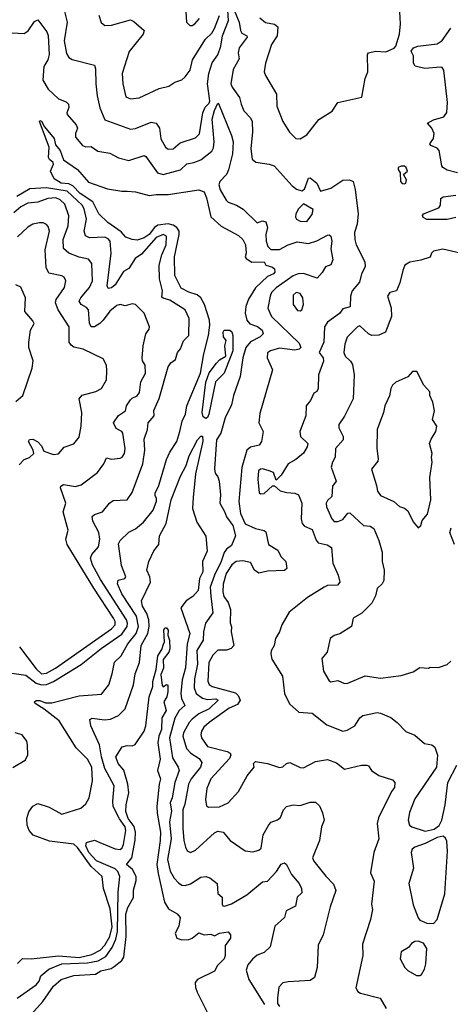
# Model space of a CAD drawing. Extents: x 1552294 to 1694791, y 811929 to 917222.
# Tile 435 of 643: x 1641398 to 1643912, y 864029 to 869779. Entities that reach past the tile are written whole.
import ezdxf

# ---------------------------------------------------------------- set-up
doc = ezdxf.new("R2010")
doc.units = 0

msp = doc.modelspace()

# ---------------------------------------------------------------- linework, layer by layer
at = {"layer": '0CON10XD'}
for points in [[(1641658.1, 869835), (1641674.6, 869765), (1641658.7, 869655), (1641671.8, 869581.8), (1641685, 869558.1), (1641705, 869546.4), (1641835, 869513.3), (1641841.5, 869491.5), (1641841.9, 869405), (1641850.9, 869335), (1641865.9, 869265), (1641895.6, 869195), (1642045, 869140.5), (1642075, 869144.5), (1642165, 869180.8), (1642195, 869174), (1642215.5, 869145), (1642222.9, 869082.9), (1642250, 869035), (1642265, 869023.6), (1642295, 869025.3), (1642335, 869060), (1642425, 869090), (1642448.2, 869111.8), (1642468.1, 869235), (1642481.1, 869268.9), (1642505, 869292.5), (1642509.1, 869305), (1642494.8, 869405), (1642501.9, 869465), (1642522.4, 869527.6), (1642555, 869573.8), (1642572.6, 869625), (1642583, 869685), (1642616.8, 869775), (1642613, 869835)], [(1642368, 869825), (1642372.2, 869765), (1642391.2, 869745), (1642405, 869745.5), (1642420, 869755), (1642447.9, 869785)], [(1642654.8, 869825), (1642678.8, 869765), (1642687.6, 869715), (1642695, 869700.4), (1642725.2, 869685.2), (1642727.2, 869677.2), (1642678.9, 869615), (1642674.5, 869585), (1642680, 869550), (1642645, 869487.5), (1642630.6, 869405), (1642638.2, 869385), (1642682.1, 869325), (1642690.5, 869285), (1642707.2, 869247.2), (1642745, 869205.6), (1642755.4, 869185), (1642758, 869125), (1642748, 869025), (1642755, 868964), (1642776.7, 868946.7), (1642855, 868935.4), (1642883.8, 868925), (1642988.3, 868808.3), (1643015, 868790), (1643045, 868780), (1643060.8, 868789.2), (1643085, 868853.8), (1643094.1, 868855.9), (1643133.6, 868823.6), (1643155, 868777.5), (1643215, 868795.7), (1643285, 868842.7), (1643323.8, 868843.8), (1643344.3, 868835), (1643357.1, 868787.1), (1643375.3, 868644.7), (1643367.8, 868585), (1643353.8, 868536.2), (1643354.6, 868495), (1643363.5, 868465), (1643412.5, 868365), (1643414.5, 868335), (1643394.6, 868295.4), (1643383.1, 868246.9), (1643338.9, 868195), (1643330.5, 868165), (1643328.6, 868101.4), (1643285, 868091.2), (1643266.4, 868063.6), (1643195, 868012.5), (1643178.2, 867985), (1643173.6, 867895), (1643145.8, 867835), (1643170, 867805), (1643171.2, 867785), (1643143.3, 867705), (1643140, 867625), (1643133, 867607), (1643115, 867597.5), (1643095.7, 867555), (1643070.7, 867525), (1643068.2, 867465), (1643033.9, 867375), (1643036.9, 867345), (1643080.6, 867305), (1643077.5, 867285), (1643055, 867248.1), (1643010.2, 867209.8), (1642965, 867186.2), (1642925, 867119.2), (1642895, 867090), (1642879.2, 867135), (1642855, 867144.4), (1642815, 867155.4), (1642804, 867155), (1642792.5, 867145), (1642787.8, 867095), (1642796.4, 867016.4), (1642805, 867010), (1642825, 867012), (1642875, 867056.7), (1642885, 867057.5), (1642918.6, 867028.6), (1642957.6, 867017.6), (1643005, 867014.4), (1643025.3, 867005.3), (1643046.2, 866955), (1643041.2, 866865), (1643047.2, 866837.2), (1643061.5, 866821.5), (1643105, 866802.9), (1643129.5, 866739.5), (1643141.3, 866725), (1643193.3, 866713.3), (1643217.8, 866697.8), (1643226.8, 866605), (1643258.2, 866535), (1643267.5, 866495), (1643252.9, 866477.1), (1643195.3, 866474.7), (1643175, 866466), (1643078.9, 866405), (1642971.2, 866318.8), (1642928.1, 866245), (1642914.3, 866205), (1642891.4, 866165), (1642883.3, 866125), (1642867.2, 866092.8), (1642864.6, 866075), (1642871.1, 866045), (1642932.5, 865945), (1642943.8, 865845), (1642973.2, 865783.2), (1643027.5, 865735), (1643105, 865729.6), (1643191.1, 865661.1), (1643285, 865623.6), (1643309.6, 865630.4), (1643354.4, 865655.6), (1643385, 865702.5), (1643401.2, 865715), (1643485, 865733.3), (1643505, 865730), (1643565, 865703.3), (1643602.5, 865675), (1643653.1, 865623.1), (1643705, 865600), (1643761.7, 865551.7), (1643805, 865543.8), (1643821.7, 865531.7), (1643838.1, 865485), (1643832.5, 865415), (1643705, 865229.2), (1643675, 865150), (1643665.5, 865104.5), (1643674.6, 865075), (1643687.1, 865065), (1643765, 865040.8), (1643817.8, 865052.2), (1643847.3, 865072.7), (1643862.7, 865105), (1643881.5, 865195), (1643897.8, 865325), (1643950.8, 865425)], [(1642799.6, 869789.6), (1642833, 869763), (1642885, 869752), (1642905, 869737.5), (1642900.8, 869685), (1642869.4, 869635), (1642834.2, 869524.2), (1642825.8, 869475), (1642832.6, 869452.6), (1642898.5, 869345), (1642900, 869275), (1642934.4, 869185), (1642972.8, 869122.8), (1643011.2, 869085), (1643035, 869082.9), (1643075, 869107.5), (1643145, 869196.9), (1643223.3, 869245), (1643255, 869296.2), (1643395, 869327.5), (1643415.8, 869435), (1643431.2, 869475), (1643428, 869575), (1643433.8, 869585), (1643475, 869596.1), (1643535, 869592), (1643585, 869611.9), (1643595, 869623.8), (1643615.8, 869695), (1643621.4, 869755), (1643617.2, 869825)], [(1641355, 869701.6), (1641425, 869698.2), (1641447, 869713), (1641485, 869768.9), (1641505, 869778), (1641557.6, 869707.6), (1641563.6, 869686.4)], [(1641860.7, 869805), (1641873.4, 869763.4), (1641895, 869745.6), (1641935, 869746.9), (1642045, 869777.7), (1642065, 869769.1), (1642124.4, 869715), (1642120, 869695), (1642037.4, 869592.6), (1641996.4, 869465), (1642000, 869405), (1642018.3, 869328.3), (1642045, 869317.1), (1642095, 869322.5), (1642213, 869377), (1642269.2, 869390.8), (1642305, 869414.4), (1642345, 869426.9), (1642365, 869445.6), (1642392.7, 869485), (1642406.4, 869545), (1642482.3, 869665), (1642519.3, 869700.7), (1642535, 869726.9), (1642565.7, 869804.3)], [(1643954.6, 868885.4), (1643895, 868900.3), (1643869.4, 868915), (1643862.6, 868925), (1643846.4, 869015), (1643835, 869028.5), (1643798, 869045), (1643793.1, 869055), (1643813.5, 869085), (1643817.8, 869115), (1643804.4, 869145), (1643779.2, 869175), (1643815, 869194.7), (1643875, 869211.3), (1643892.3, 869237.7), (1643895.1, 869295.1), (1643874.2, 869484.2), (1643865, 869498.9), (1643855, 869502.4), (1643763.4, 869493.4), (1643707.5, 869507.5), (1643697.5, 869525), (1643697, 869567), (1643683.3, 869595), (1643697.5, 869615), (1643722.5, 869625), (1643835, 869637.5), (1643865, 869656.6), (1643915, 869730)], [(1641563.6, 869686.4), (1641570.8, 869575), (1641563.2, 869545), (1641540, 869505), (1641533.5, 869425), (1641565, 869373.5), (1641625, 869317.8), (1641669.3, 869299.3), (1641682.9, 869285), (1641685.4, 869265.4), (1641673.6, 869235), (1641675.5, 869225), (1641727.8, 869165), (1641735.4, 869144.6), (1641724.1, 869115), (1641725, 869092.5), (1641765, 869044.4), (1641785, 869035.6), (1641815, 869039.4), (1641855, 869011.4), (1641925, 869000), (1641975, 868972.2), (1642035, 868956.7), (1642125, 868986.7), (1642135, 868980.8), (1642202.9, 868885), (1642235, 868874.8), (1642337.5, 868902.5), (1642375, 868937.8), (1642415, 868944.7), (1642455, 868960.8), (1642519.7, 869010.3), (1642530.1, 869029.9), (1642534.3, 869065), (1642522.2, 869197.8), (1642535, 869248.5), (1642555, 869291.2), (1642558.8, 869288.8), (1642635, 869102.9), (1642644.8, 869065), (1642640.7, 868995), (1642617.6, 868902.4), (1642606.2, 868875), (1642567.2, 868835), (1642561.6, 868815), (1642568.7, 868785), (1642604.3, 868724.3), (1642615, 868713.8), (1642665, 868696.4), (1642702.4, 868672.4), (1642785, 868592), (1642815, 868603.5), (1642835, 868597.8), (1642844.7, 868565), (1642836.3, 868525), (1642837.2, 868485), (1642847.7, 868455), (1642865, 868436.9), (1642915, 868437.6), (1642965, 868463.7), (1643018.1, 868481.9), (1643085, 868472), (1643133, 868487), (1643195, 868520.5), (1643205, 868522.2), (1643215, 868514), (1643220.3, 868485), (1643215, 868440), (1643226, 868376), (1643215, 868347.5), (1643184.6, 868335.4), (1643165, 868302), (1643135, 868270), (1643055, 868297.6), (1643025, 868295.5), (1642995, 868284.1), (1642895, 868214.1), (1642868.9, 868185), (1642860, 868165), (1642846.7, 868095), (1642867.9, 868045), (1643029.3, 867889.3), (1643038.8, 867865), (1643030, 867855), (1643005, 867849.1), (1642915, 867861.5), (1642862.5, 867845), (1642845, 867833.3), (1642843.6, 867805), (1642874, 867735), (1642800.3, 867479.7), (1642794.3, 867424.3), (1642819.4, 867375), (1642809.5, 867315), (1642795.8, 867295), (1642745, 867282.9), (1642724.8, 867265.2), (1642695.1, 867164.9), (1642678, 866965), (1642688.4, 866895), (1642715, 866834.4), (1642775, 866807.2), (1642825, 866796.7), (1642835, 866787.5), (1642851.1, 866715), (1642905, 866682), (1642922, 866645), (1642952, 866615), (1642958, 866575), (1642945, 866562.5), (1642845, 866559.4), (1642795, 866546.9), (1642769.4, 866565), (1642745, 866608.6), (1642701.5, 866618.5), (1642662.5, 866615), (1642636.7, 866595), (1642603, 866545), (1642586.8, 866483.2), (1642585, 866437.5), (1642590.8, 866410.8), (1642615.7, 866375), (1642629.1, 866335), (1642627.5, 866257.5), (1642635.8, 866234.2), (1642632.5, 866205), (1642649.5, 866125), (1642632.7, 866107.3), (1642605, 866097.6), (1642555, 866097.7), (1642525, 866068.9), (1642502.6, 866025), (1642495.8, 865915.8), (1642505, 865896.4), (1642521.4, 865885), (1642657.7, 865847.7), (1642672.9, 865832.9), (1642685.2, 865804.8), (1642670.6, 865779.4), (1642622.2, 865757.8), (1642505.4, 865675), (1642473.2, 865646.8), (1642460.4, 865625), (1642456.1, 865605), (1642460.4, 865585), (1642495.6, 865535.6), (1642610, 865505), (1642626.5, 865495), (1642630.9, 865485), (1642623.6, 865465), (1642515, 865345.5), (1642490.5, 865289.5), (1642482.7, 865225), (1642489.1, 865189.1), (1642501.2, 865181.2), (1642565, 865181.5), (1642614.7, 865205.3), (1642675, 865272.5), (1642726.4, 865363.6), (1642767.5, 865415), (1642764.3, 865435), (1642775, 865448), (1642845.7, 865435.7), (1642915, 865411.9), (1642935, 865416.5), (1642955.8, 865435), (1642975, 865441.1), (1643035, 865412.5), (1643055, 865410.7), (1643125, 865447.3), (1643195, 865458.9), (1643248.9, 865438.9), (1643295, 865402.3), (1643393.3, 865425), (1643425, 865426.5), (1643435, 865421.2), (1643452.5, 865395), (1643495, 865365.5), (1643575, 865340), (1643588.9, 865325), (1643587.2, 865295), (1643568.1, 865271.9), (1643492.4, 865117.6), (1643484.7, 865085), (1643494.5, 864995), (1643465.4, 864915), (1643446.7, 864796.7), (1643468.6, 864748.6), (1643452.1, 864615), (1643457.3, 864582.7), (1643447.1, 864525), (1643400.4, 864379.6), (1643400.9, 864315), (1643360.9, 864125), (1643373.3, 864105), (1643388, 864095), (1643502, 864065), (1643538, 864005)], [(1641385, 864266.8), (1641415, 864296.7), (1641465, 864293.9), (1641625, 864311.6), (1641745, 864302.9), (1641819.5, 864320.5), (1641867.3, 864345), (1641895.4, 864375), (1641925, 864425.9), (1641937.4, 864482.6), (1641926.8, 864586.8), (1641888, 864705), (1641880.7, 864775), (1641815, 864833.4), (1641735, 864945.2), (1641715, 864964.8), (1641571.5, 864981.5), (1641477.8, 865017.8), (1641453.1, 865045), (1641441.1, 865075), (1641440, 865115), (1641452.5, 865152.5), (1641475, 865187.1), (1641505, 865202.5), (1641571.2, 865181.2), (1641645, 865139.7), (1641755, 865173.8), (1641785, 865199.1), (1641803.8, 865235), (1641823, 865335), (1641819.1, 865415), (1641795, 865460), (1641727.6, 865527.6), (1641628.5, 865685), (1641541.9, 865751.9), (1641488, 865785), (1641484.3, 865795), (1641495, 865802.5), (1641515, 865804.3), (1641548.9, 865788.9), (1641585, 865789.1), (1641745, 865830.9), (1641875, 865839.4), (1641917.9, 865895), (1641938.5, 865958.5), (1641951.8, 866028.2), (1641990, 866065), (1642030.4, 866135), (1642078.9, 866195), (1642091.7, 866235), (1642079.5, 866295), (1641994.6, 866425.4), (1641968.9, 866485), (1641974, 866506), (1642012, 866515), (1642017.8, 866525), (1641992, 866592), (1641975, 866717.5), (1641985, 866737.5), (1642035, 866786.9), (1642074, 866805), (1642121.5, 866845), (1642177.1, 866915), (1642197.5, 866967.5), (1642196.7, 866985), (1642188.3, 866998.3), (1642190, 867015), (1642210.7, 867059.3), (1642255, 867211.2), (1642275, 867253.3), (1642316.5, 867315), (1642332.9, 867375), (1642346.5, 867435), (1642365.5, 867475), (1642375, 867523.8), (1642453.8, 867715), (1642473.1, 867826.9), (1642500.9, 867935), (1642509, 867995), (1642506.4, 868025), (1642477.6, 868115), (1642455, 868153.9), (1642435, 868171.6), (1642385, 868188.8), (1642341.8, 868211.8), (1642303.5, 868285), (1642301.4, 868395), (1642330.2, 868525), (1642328.7, 868545), (1642316.2, 868566.2), (1642295, 868579.3), (1642266, 868586), (1642205, 868579.7), (1642185, 868566.2), (1642153.6, 868525), (1642125.2, 868505), (1642085, 868491.7), (1642054.8, 868494.8), (1642018.8, 868508.8), (1641991, 868541), (1641913.3, 868595), (1641861.2, 868645), (1641825.8, 868715.8), (1641751, 868765), (1641709.4, 868809.4), (1641685, 868819.8), (1641640, 868825), (1641600, 868850), (1641577.5, 868895), (1641595.8, 868935), (1641593.8, 868945), (1641572.1, 868962.1), (1641565.8, 868975), (1641570, 869035), (1641514.6, 869185), (1641515, 869190), (1641525, 869186.7), (1641542.5, 869152.5), (1641600.5, 869085), (1641608.3, 869048.3), (1641635.4, 869015.4), (1641655, 868961.2), (1641735, 868904), (1641800.7, 868830.7), (1641910.9, 868790.9), (1641995, 868777.1), (1642025, 868778.5), (1642075, 868774.4), (1642155, 868752.3), (1642195, 868759.1), (1642265, 868758.6), (1642445, 868785.5), (1642475, 868774.3), (1642489.1, 868739.1), (1642515, 868627.3), (1642575, 868572.9), (1642675, 868519.7), (1642701.2, 868495), (1642717, 868465), (1642720, 868415), (1642715.6, 868395), (1642720, 868385), (1642753.7, 868363.7), (1642825.2, 868365.2), (1642836, 868345), (1642875, 868334.7), (1642885.2, 868325), (1642887.4, 868305), (1642880, 868295), (1642845, 868280.3), (1642776, 868214), (1642733.4, 868146.6), (1642718.4, 868105), (1642715.2, 868064.8), (1642724.3, 868024.3), (1642742.5, 868002.5), (1642786.6, 867986.6), (1642814.6, 867965), (1642820, 867945), (1642802.3, 867927.7)], [(1643645, 868820), (1643652.5, 868825), (1643657, 868843), (1643640, 868875), (1643662.5, 868895), (1643655, 868916.7), (1643645, 868923.3), (1643625, 868923.3), (1643607.5, 868915), (1643607.5, 868905), (1643620, 868885), (1643622.5, 868835), (1643631.7, 868821.7), (1643645, 868820)], [(1641239.3, 865979.3), (1641435, 865951.5), (1641494.5, 865904.5), (1641525, 865894.3), (1641555, 865897.6), (1641595.4, 865914.6), (1641756.7, 866013.3), (1641873.7, 866106.3), (1641995, 866191.3), (1642025.2, 866235), (1642027.5, 866255), (1642021.3, 866275), (1641870.8, 866510.8), (1641823.3, 866595), (1641812, 866635), (1641818.9, 866655), (1641858.7, 866701.3), (1641865.6, 866745), (1641861.3, 866785), (1641825, 866851.5), (1641822.2, 866877.8), (1641835, 866890), (1641881.2, 866905), (1641922.9, 866955), (1641945, 866972.2), (1642025, 866974.7), (1642055, 867018.8), (1642116.9, 867185), (1642129.3, 867265), (1642125, 867330), (1642144.5, 867385), (1642148.5, 867425), (1642184.1, 867465), (1642182.2, 867497.8), (1642212.9, 867567.1), (1642265, 867752.5), (1642280.8, 867775), (1642307.5, 867795), (1642320, 867835), (1642336.2, 867856.2), (1642355, 867903.3), (1642386.5, 867935), (1642386.8, 868035), (1642365, 868084.2), (1642275, 868141.1), (1642235, 868151.9), (1642229.1, 868159.1), (1642231.6, 868195), (1642214.1, 868265), (1642212.4, 868345), (1642228.4, 868405), (1642253.5, 868465), (1642254.5, 868515), (1642235, 868525.3), (1642195, 868506.8), (1642109.4, 868410.6), (1642072.1, 868385), (1642035, 868325.5), (1642005, 868308.8), (1641955, 868230.8), (1641935, 868213.2), (1641915, 868208.6), (1641909.6, 868225), (1641931.7, 868415), (1641926.6, 868485), (1641915, 868499.2), (1641895, 868508.8), (1641805, 868506.1), (1641783.3, 868516.7), (1641774.7, 868545), (1641788.1, 868615), (1641775.3, 868674.7), (1641762.4, 868695), (1641675, 868778.2), (1641555, 868797.3), (1641458.1, 868791.9), (1641382.5, 868747.4)], [(1641888.8, 867185), (1641905, 867221.2), (1641935, 867212), (1641985, 867217.8), (1641996.5, 867223.5), (1642009.6, 867245), (1642013.5, 867275), (1642001.1, 867365), (1641995, 867374.2), (1641961.5, 867391.5), (1641946.7, 867425), (1641975, 867468), (1642016.9, 867495), (1642021.5, 867525), (1642045, 867558.2), (1642055, 867569.1), (1642085, 867582.1), (1642098.4, 867601.6), (1642106.5, 867665), (1642133.3, 867715), (1642131.7, 867761.7), (1642116.1, 867786.1), (1642113.2, 867803.2), (1642120, 867875), (1642135.3, 867944.7), (1642155, 867972), (1642156.8, 867985), (1642125, 868065.8), (1642075.4, 868115.4), (1642055, 868119.4), (1642015, 868107.8), (1641985, 868115.5), (1641965, 868109.1), (1641923.7, 868076.3), (1641886.6, 868023.4), (1641866, 868004), (1641835, 867985.4), (1641816.3, 867986.3), (1641806.5, 868006.5), (1641800.8, 868085), (1641789.3, 868099.3), (1641756.6, 868116.6), (1641746.1, 868135), (1641754.7, 868155), (1641783.1, 868186.9), (1641805.8, 868215), (1641822.8, 868255), (1641819.3, 868355), (1641800.7, 868380.7), (1641745, 868391.6), (1641684.7, 868414.8), (1641653.7, 868443.7), (1641652, 868495), (1641682.2, 868575), (1641684.4, 868634.4), (1641661.8, 868701.8), (1641635, 868726.4), (1641608.5, 868738.5), (1641562.5, 868735), (1641505, 868712.5), (1641445, 868707.5), (1641405, 868686.2), (1641365, 868650.6)], [(1643945.6, 868624.4), (1643895, 868613.1), (1643775, 868613.1), (1643753.2, 868623.2), (1643750, 868635), (1643756, 868645), (1643845, 868680.8), (1643854.3, 868695), (1643857.8, 868735), (1643870, 868745), (1643945, 868754.1)], [(1643075, 868601.1), (1643105, 868641.2), (1643111.2, 868671.2), (1643055, 868703.8), (1643025.8, 868675), (1643010.8, 868645), (1643009.2, 868625), (1643015, 868614.2), (1643035, 868601.9), (1643075, 868601.1)], [(1641395, 867180), (1641425, 867210), (1641455, 867222.5), (1641480, 867245), (1641476.7, 867265), (1641450, 867315), (1641455, 867327.5), (1641475, 867329.2), (1641505, 867314), (1641525, 867291.2), (1641540, 867260), (1641595, 867239.4), (1641625, 867244.3), (1641657.9, 867282.1), (1641715, 867302.5), (1641745, 867341.2), (1641756.4, 867405), (1641762, 867485), (1641746.2, 867565), (1641763.6, 867586.4), (1641843, 867607), (1641876, 867625), (1641904.4, 867675), (1641907.6, 867727.6), (1641905, 867762.5), (1641885, 867798.8), (1641768.8, 867855), (1641715, 867867.5), (1641698.3, 867878.3), (1641687.3, 867895), (1641687.3, 867985), (1641623.9, 868083.9), (1641606.7, 868125), (1641612, 868145), (1641660, 868215), (1641667.8, 868255), (1641657.1, 868275), (1641645, 868282.9), (1641568.8, 868298.8), (1641552.4, 868332.4), (1641546.6, 868435), (1641573.2, 868545), (1641565, 868572), (1641553.9, 868583.9), (1641535, 868592.5), (1641513.4, 868593.4), (1641475, 868584.5), (1641445, 868567.9), (1641385, 868511.8)], [(1643970, 868415), (1643869.3, 868439.3), (1643815, 868426.7), (1643803.3, 868415), (1643795, 868392.5), (1643740, 868375), (1643676.1, 868363.9), (1643647.1, 868345), (1643634.4, 868315), (1643618.3, 868241.7), (1643598, 868195), (1643560, 868185), (1643545.8, 868165), (1643567.1, 868097.1), (1643568.9, 868045), (1643534, 867955), (1643495, 867936.7), (1643455, 867935.4), (1643434.8, 867944.8), (1643385, 867991.5), (1643370.6, 867985), (1643310.9, 867925), (1643296.6, 867885), (1643290, 867835), (1643298.8, 867815), (1643330, 867785), (1643341.8, 867765), (1643350.9, 867705), (1643345.4, 867564.6), (1643295, 867464), (1643261.2, 867415), (1643262.5, 867395), (1643286.7, 867345), (1643286.9, 867325), (1643242.5, 867275), (1643239.2, 867225), (1643224.6, 867195), (1643217.3, 867165), (1643245.5, 867084.5), (1643224, 867055), (1643220.8, 866995), (1643195, 866972), (1643187.1, 866955), (1643190, 866935), (1643220, 866865), (1643235, 866848.6), (1643255, 866847.8), (1643285, 866860), (1643313.5, 866896.5), (1643325, 866898.6), (1643405, 866825.7), (1643445, 866821.5), (1643465, 866808.1), (1643495, 866738), (1643515, 866670), (1643513.8, 866615), (1643526.6, 866565), (1643524.3, 866505), (1643515, 866483.8), (1643485, 866456.7), (1643476, 866415), (1643455, 866371.2), (1643396, 866314), (1643346, 866285), (1643336.2, 866235), (1643267.3, 866192.7), (1643235, 866183.1), (1643211.9, 866165), (1643192.9, 866085), (1643161.9, 866048.1), (1643172.9, 865975), (1643205, 865917.5), (1643215, 865913.3), (1643255, 865920), (1643295, 865903.5)], [(1641375, 867550), (1641417.5, 867585), (1641471.4, 867745), (1641477, 867787), (1641452, 867865), (1641451.2, 867895), (1641461.2, 867965), (1641482, 868005), (1641475, 868021.2), (1641428, 868075), (1641432.5, 868155), (1641405, 868216.2), (1641375, 868231.2)], [(1643035, 868078), (1643045, 868084), (1643055.5, 868115), (1643050.5, 868155), (1643035, 868180.8), (1643013.3, 868185), (1642995, 868170), (1642995.6, 868115), (1643020.3, 868080.3), (1643035, 868078)], [(1642802.3, 867927.7), (1642745, 867897.5), (1642719.1, 867865), (1642700.9, 867805), (1642685.4, 867695), (1642646.7, 867585), (1642635, 867530), (1642598.7, 867455), (1642572.5, 867365), (1642547.3, 867325), (1642535.6, 867155.6), (1642540.3, 867130.3), (1642555, 867110), (1642563.6, 867083.6), (1642571.6, 867005), (1642566.7, 866955), (1642595, 866907.5), (1642605.8, 866875), (1642642.6, 866825), (1642657.6, 866765), (1642635, 866708.5), (1642605, 866686.4), (1642591.7, 866668.3), (1642573.7, 866615), (1642535, 866536.1), (1642511.2, 866465), (1642513.4, 866413.4), (1642526.1, 866315), (1642483.5, 866255), (1642470.9, 866205), (1642470, 866155), (1642432, 866095), (1642436.7, 866015), (1642419.2, 865930.8), (1642416.7, 865876.7), (1642429.5, 865845), (1642465, 865817.4), (1642495, 865809.5), (1642543.8, 865813.8), (1642556.8, 865805), (1642505, 865754.1), (1642445, 865724.8), (1642405.8, 865695), (1642387.6, 865675), (1642353.8, 865615), (1642351.7, 865595), (1642372.5, 865522.5), (1642396.8, 865496.8), (1642447.1, 865465), (1642460.8, 865440.8), (1642454.2, 865415), (1642398.9, 865345), (1642384.3, 865315), (1642362.6, 865197.4), (1642350.3, 865165), (1642351.4, 865058.6), (1642356.3, 864986.4), (1642366, 864946), (1642376.2, 864926.2), (1642395, 864915.7), (1642425, 864928.9), (1642535, 865031.1), (1642555, 865041.1), (1642586, 865035), (1642628, 864985), (1642714, 864925), (1642759.7, 864920.3), (1642795, 864930), (1642808.2, 864941.8), (1642820.7, 865019.3), (1642852.6, 865077.4), (1642866.4, 865093.6), (1642904.4, 865105.6), (1642920.6, 865119.4), (1642939.2, 865165), (1642955.6, 865184.4), (1642995, 865193.3), (1643035, 865189.6), (1643095, 865209.5), (1643125, 865210), (1643148.6, 865188.6), (1643167, 865147), (1643176, 865105), (1643160.8, 865065), (1643149.2, 864985), (1643108.6, 864885), (1643116.2, 864865), (1643185, 864777.1), (1643230.8, 864730.8), (1643245, 864694), (1643210.6, 864599.4), (1643169.7, 864435), (1643140, 864375), (1643135.5, 864244.5), (1643120, 864185), (1643095, 864168.8), (1642965, 864160.8), (1642935, 864154), (1642910.3, 864129.7), (1642902.5, 864065), (1642904.4, 864034.4), (1642915, 864016.7)], [(1642485, 867451), (1642469.2, 867459.2), (1642463.1, 867485), (1642485, 867662.5), (1642504.1, 867715.9), (1642546.5, 867773.5), (1642565, 867793.1), (1642602.5, 867815), (1642596.8, 867875), (1642603.1, 867905), (1642587.8, 867927.8), (1642586.4, 867953.6), (1642592.5, 867965), (1642625, 867965.5), (1642636.3, 867956.3), (1642642.5, 867935), (1642642, 867845), (1642592.8, 867715), (1642541.1, 867665), (1642503.4, 867475), (1642495, 867455.8), (1642485, 867451)], [(1643725, 866812.5), (1643740, 866825), (1643748.8, 866855), (1643779.2, 866890.8), (1643797.8, 866975), (1643792.1, 867105), (1643806.5, 867195), (1643802.2, 867225), (1643806.2, 867245), (1643791.1, 867305), (1643799.7, 867330.3), (1643828.6, 867375), (1643832.9, 867405), (1643807.5, 867445), (1643820.8, 867495), (1643810.8, 867545), (1643793.8, 867585), (1643793.8, 867605), (1643758, 867645), (1643716.2, 867725), (1643692.5, 867725), (1643665, 867693.8), (1643595, 867662.9), (1643575.6, 867645), (1643565.6, 867625), (1643557.2, 867582.8), (1643530.6, 867525), (1643521.9, 867485), (1643484.6, 867385), (1643482.5, 867275), (1643491.9, 867215), (1643488.5, 867201.5), (1643452.5, 867155), (1643481.8, 867058.2), (1643487.1, 867025), (1643505, 867000), (1643582.5, 866965), (1643615, 866936.7), (1643645, 866926), (1643665, 866910), (1643695, 866846.2), (1643725, 866812.5)], [(1641383.2, 864065), (1641495, 864142.3), (1641512.2, 864165), (1641521.9, 864195), (1641568.2, 864235), (1641645, 864265.6), (1641795, 864272.2), (1641857.1, 864282.9), (1641901.3, 864308.7), (1641938.7, 864361.3), (1641959.4, 864410.6), (1641969.7, 864455), (1641972.5, 864685), (1641982.6, 864775), (1641971.6, 864805), (1641955, 864821), (1641847.7, 864867.7), (1641801.4, 864915), (1641785.3, 864954.7), (1641788.6, 864975), (1641835, 864988.1), (1641865.9, 864974.1), (1641955, 864936.5), (1641985, 864933.8), (1641996.6, 864943.4), (1642005, 864963.1), (1642018.8, 865045), (1642013.4, 865065), (1641981.5, 865111.5), (1641944.2, 865185), (1641941.2, 865215), (1641950.4, 865305), (1641895.4, 865405.4), (1641875.2, 865475), (1641864, 865544), (1641813.8, 865655), (1641807.8, 865692.2), (1641820.3, 865699.7), (1641895, 865690), (1641928.8, 865695), (1641975, 865715.4), (1642014.8, 865755.2), (1642062.8, 865895), (1642071.8, 865958.2), (1642097.8, 866025), (1642108, 866125), (1642146.1, 866195), (1642154.5, 866235), (1642152.3, 866275), (1642140.5, 866310.5), (1642114.8, 866355), (1642108.5, 866385), (1642161.9, 866495), (1642157.8, 866525), (1642141.5, 866565), (1642151.5, 866615), (1642181.9, 866678.1), (1642210, 866715), (1642215.4, 866765), (1642253.2, 866836.8), (1642282.5, 866975), (1642336.4, 867113.6), (1642369.7, 867175), (1642387.6, 867232.4), (1642435.9, 867325), (1642455, 867347.2), (1642465, 867347.7), (1642468.1, 867318.1), (1642423.8, 867126.2), (1642411.3, 866988.7), (1642406.7, 866925), (1642431.8, 866845), (1642485, 866763.3), (1642492.4, 866675), (1642465.9, 866615.9), (1642467.5, 866555), (1642448.6, 866515), (1642440, 866445), (1642409.6, 866410.4), (1642370, 866385), (1642338.7, 866345), (1642391.2, 866195), (1642376.6, 866135), (1642366.6, 865995), (1642346.8, 865925), (1642340, 865845), (1642342.4, 865815), (1642363.1, 865775), (1642329.5, 865745), (1642305, 865701.1), (1642272.8, 865585), (1642289.5, 865469.5), (1642323.5, 865415), (1642329.5, 865395), (1642303.5, 865325), (1642289.2, 865235), (1642277.6, 865205), (1642283.7, 865156.3), (1642273.3, 865095), (1642281.9, 864995), (1642260.8, 864875), (1642276.3, 864806.3), (1642300.7, 864765), (1642325, 864738.2), (1642345, 864725.5), (1642365, 864723.6), (1642395, 864733.6), (1642455, 864771.2), (1642485.5, 864775.5), (1642508.3, 864768.3), (1642551.9, 864735), (1642555.4, 864675.4), (1642580.6, 864655), (1642579.6, 864615), (1642585, 864604.4), (1642595, 864601.5), (1642635, 864616.2), (1642725, 864668.1), (1642815, 864744.2), (1642845, 864747.5), (1642897.1, 864805), (1642925, 864847.2), (1642945, 864856.3), (1642955.9, 864845.9), (1642985, 864788.2), (1643029.8, 864735), (1643043.2, 864705), (1643045, 864680.8), (1643018.9, 864655), (1643007.7, 864602.3), (1642954.6, 864575.4), (1642943.6, 864536.4), (1642887.1, 864485), (1642860.8, 864365), (1642825, 864331.9), (1642784.7, 864315.3), (1642757.1, 864292.9), (1642730.2, 864259.8), (1642721.2, 864228.8), (1642736.7, 864175), (1642827.7, 864027.7)], [(1641397, 866117), (1641495, 865988.9), (1641525, 865959.8), (1641555, 865962.3), (1641606.9, 865993.1), (1641935, 866221.6), (1641954.8, 866245.2), (1641955.5, 866265), (1641945.8, 866285), (1641830.3, 866460.3), (1641675.3, 866715), (1641668.5, 866745), (1641682.2, 866797.8), (1641652.8, 866905), (1641666.9, 866955), (1641637.1, 867045), (1641638, 867055), (1641655, 867064.2), (1641725, 867052.1), (1641757.4, 867062.6), (1641853.3, 867135), (1641888.8, 867185)], [(1643935.9, 866715), (1643910, 866785), (1643918.2, 866811.8)], [(1641465, 863968.8), (1641534.2, 864045), (1641595, 864135.9), (1641640.7, 864175), (1641715, 864197.4), (1641840, 864205), (1641871.2, 864225), (1641931.4, 864238.6), (1641950.5, 864249.5), (1641995.1, 864284.9), (1642005.6, 864305), (1642020.6, 864425), (1642018.8, 864555), (1642030.6, 864595), (1642062.4, 864652.4), (1642062.5, 864695), (1642078.7, 864751.3), (1642077.4, 864775), (1642056, 864816), (1642021.5, 864845), (1642052.8, 864885), (1642072.4, 864987.6), (1642074.9, 865035), (1642066.8, 865066.8), (1642031.5, 865115), (1642017.9, 865155), (1642019.7, 865195), (1642035.5, 865265), (1642030.2, 865315), (1642007, 865397), (1641972.7, 865435), (1641960, 865475), (1641996.8, 865533.2), (1642025, 865540), (1642055, 865538), (1642072.7, 865547.3), (1642125.6, 865624.4), (1642135.6, 865655), (1642154.8, 865825.2), (1642174.7, 865885), (1642174.8, 865915.2), (1642194.8, 865985.2), (1642204.7, 866065), (1642229.1, 866100.9), (1642238.2, 866131.8), (1642244.2, 866145.8), (1642239.6, 866215), (1642245, 866227.5), (1642255, 866228.6), (1642264.4, 866215), (1642262.5, 866185), (1642272, 866155), (1642274.4, 866105), (1642269.2, 866085), (1642236.7, 866043.3), (1642238.6, 865991.4), (1642222.2, 865955), (1642230.8, 865890.8), (1642235, 865883.3), (1642255, 865896.7), (1642262.5, 865892.5), (1642263.1, 865853.1), (1642256.8, 865825), (1642240.5, 865795), (1642253.5, 865745), (1642228.2, 865701.8), (1642225.8, 865635), (1642210.3, 865595), (1642204.1, 865555.9), (1642219.1, 865460.9), (1642203.6, 865395), (1642220, 865345), (1642212, 865315), (1642199.7, 865185), (1642200.4, 865145), (1642219.6, 865035), (1642218.3, 864985), (1642199, 864845), (1642206.8, 864793.2), (1642242.8, 864625), (1642267.2, 864587.2), (1642317.2, 864557.2), (1642335.4, 864535.4), (1642328.2, 864485), (1642306.2, 864445), (1642315, 864415.8), (1642345, 864405.8), (1642385, 864407.8), (1642405, 864415.4), (1642445, 864445.9), (1642475, 864435.3), (1642515, 864438), (1642535, 864428.8), (1642565, 864444.7), (1642615, 864452.5), (1642630, 864435), (1642628.2, 864415), (1642597.4, 864372.6), (1642598.4, 864315), (1642592.5, 864295), (1642553.9, 864256.1), (1642535, 864222.5), (1642435.8, 864175), (1642423.1, 864156.9), (1642425, 864126.7), (1642435, 864100), (1642495, 863979.2)], [(1643295, 865903.5), (1643315, 865903.8), (1643415, 865947.1), (1643505, 865934.4), (1643625, 865948.6), (1643695, 865971.2), (1643735, 865996.2), (1643785, 865992.5), (1643795, 865997.5), (1643843, 865997), (1643895, 866013.8), (1643915, 866032.5)], [(1641357.7, 865412.3), (1641431.2, 865455), (1641446.1, 865483.9), (1641444.3, 865545), (1641440, 865565), (1641412.5, 865602.5), (1641372.5, 865615)], [(1643815, 864502), (1643835.7, 864525), (1643880, 864675), (1643896.6, 864923.4), (1643891.7, 864981.7), (1643885, 865000), (1643870.7, 865010.7), (1643835, 865004.3), (1643765, 864967.5), (1643705, 864947.8), (1643690, 864935), (1643684.4, 864915), (1643697.3, 864825), (1643670, 864735), (1643695, 864610), (1643724.4, 864535), (1643735, 864521.4), (1643775, 864502.7), (1643815, 864502)], [(1643735, 864196.7), (1643745, 864203.3), (1643762, 864235), (1643769.2, 864265), (1643775.8, 864355), (1643755, 864386.4), (1643725, 864397.3), (1643705, 864395.6), (1643686.2, 864385), (1643668.1, 864361.9), (1643626.2, 864335), (1643619.2, 864295), (1643646, 864245), (1643665, 864226), (1643715, 864198), (1643735, 864196.7)]]:
    msp.add_lwpolyline(points, dxfattribs=at)

doc.saveas('drawing.dxf')
